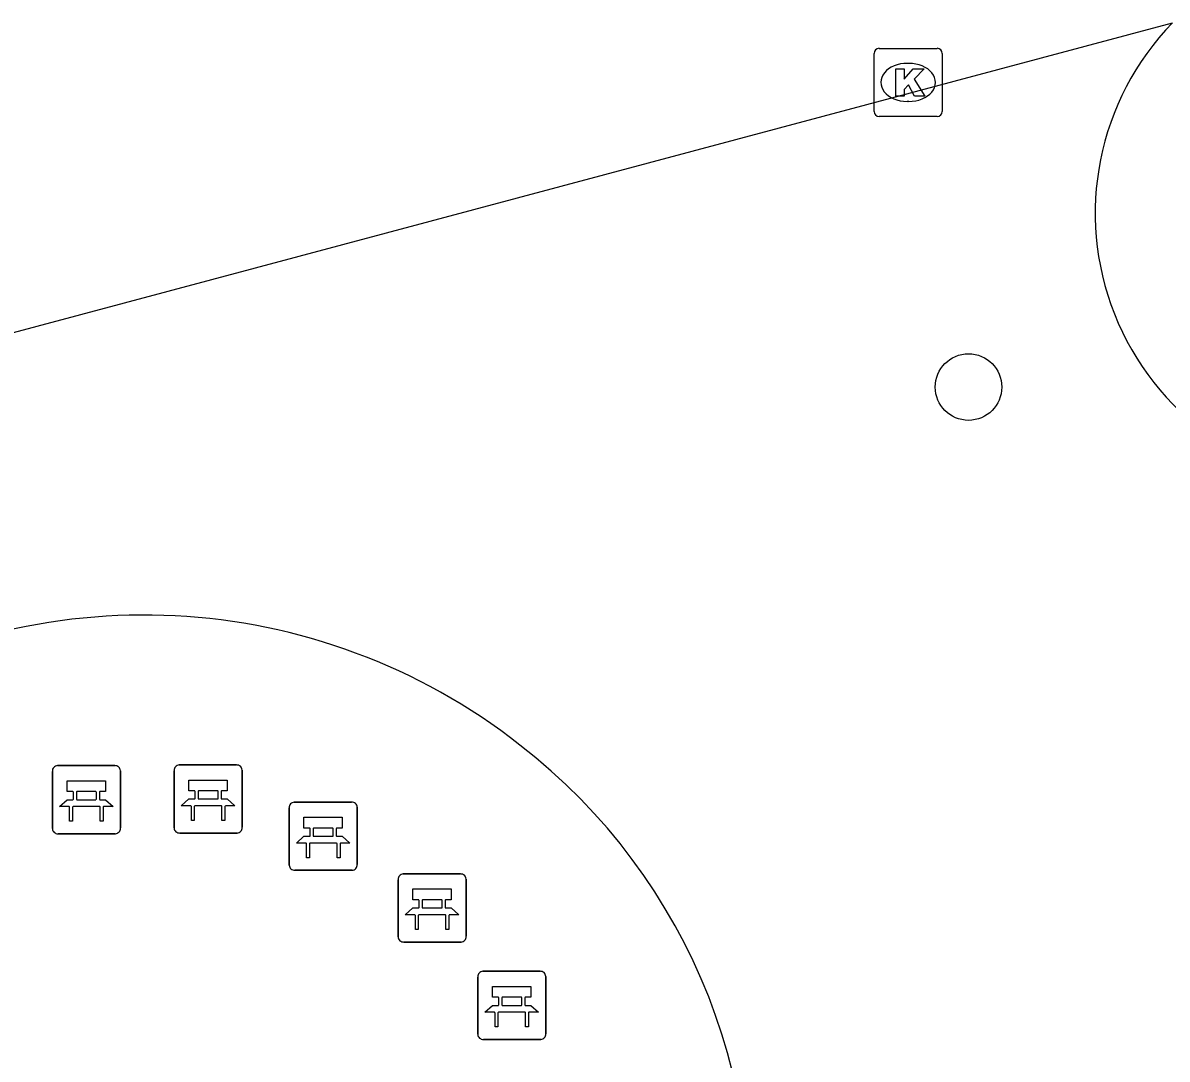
# Model space of a CAD drawing. Extents: x 158461 to 159795, y 387220 to 388672.
# Drawn here: x 159213.5 to 159230.3, y 387500.14 to 387515.36 of the extents above; entities that cross this region are included whole.
import ezdxf

# ---------------------------------------------------------------- set-up
doc = ezdxf.new("R2010")
doc.units = 0
for name, color, linetype in [('IMGEO_Bank', 7, 'Continuous'), ('IMGEO_Boom', 7, 'Continuous'), ('IMGEO_Kolk', 7, 'Continuous'), ('IMGEO_Voetpad_open', 7, 'Continuous')]:
    doc.layers.add(name, color=color, linetype=linetype)

msp = doc.modelspace()

# ---------------------------------------------------------------- linework, layer by layer
at = {"layer": 'IMGEO_Bank'}
for p, q in [((159213.928, 387503.521), (159213.928, 387504.362)), ((159213.928, 387504.362), (159213.928, 387503.521)), ((159214.003, 387504.446), (159214.844, 387504.446)), ((159214.844, 387504.446), (159214.003, 387504.446)), ((159214.928, 387504.371), (159214.928, 387503.53)), ((159214.928, 387503.53), (159214.928, 387504.371)), ((159215.716, 387503.531), (159215.716, 387504.372)), ((159215.716, 387504.372), (159215.716, 387503.531)), ((159215.791, 387504.456), (159216.632, 387504.456)), ((159216.632, 387504.456), (159215.791, 387504.456)), ((159216.716, 387504.381), (159216.716, 387503.54)), ((159216.716, 387503.54), (159216.716, 387504.381)), ((159214.237, 387503.952), (159214.237, 387504.058)), ((159214.281, 387504.058), (159214.281, 387503.952)), ((159214.569, 387504.064), (159214.287, 387504.064)), ((159214.575, 387503.952), (159214.575, 387504.058)), ((159214.619, 387504.058), (159214.619, 387503.952)), ((159216.025, 387503.962), (159216.025, 387504.068)), ((159216.069, 387504.068), (159216.069, 387503.962)), ((159216.357, 387504.074), (159216.075, 387504.074)), ((159216.363, 387503.962), (159216.363, 387504.068)), ((159216.407, 387504.068), (159216.407, 387503.962)), ((159214.625, 387503.844), (159214.232, 387503.844)), ((159214.287, 387503.946), (159214.569, 387503.946)), ((159216.413, 387503.854), (159216.02, 387503.854)), ((159216.075, 387503.956), (159216.357, 387503.956)), ((159217.482, 387503.909), (159218.323, 387503.909)), ((159218.323, 387503.909), (159217.482, 387503.909)), ((159218.407, 387503.834), (159218.407, 387502.993)), ((159218.407, 387502.993), (159218.407, 387503.834)), ((159217.407, 387502.984), (159217.407, 387503.825)), ((159217.407, 387503.825), (159217.407, 387502.984)), ((159217.716, 387503.415), (159217.716, 387503.521)), ((159217.76, 387503.521), (159217.76, 387503.415)), ((159218.048, 387503.527), (159217.766, 387503.527)), ((159218.054, 387503.415), (159218.054, 387503.521)), ((159218.098, 387503.521), (159218.098, 387503.415)), ((159214.853, 387503.446), (159214.012, 387503.446)), ((159214.012, 387503.446), (159214.853, 387503.446)), ((159216.641, 387503.456), (159215.8, 387503.456)), ((159215.8, 387503.456), (159216.641, 387503.456)), ((159217.766, 387503.409), (159218.048, 387503.409)), ((159218.104, 387503.307), (159217.711, 387503.307)), ((159218.332, 387502.909), (159217.491, 387502.909)), ((159217.491, 387502.909), (159218.332, 387502.909)), ((159219.081, 387502.855), (159219.922, 387502.855)), ((159219.922, 387502.855), (159219.081, 387502.855)), ((159219.006, 387501.93), (159219.006, 387502.771)), ((159219.006, 387502.771), (159219.006, 387501.93)), ((159220.006, 387502.78), (159220.006, 387501.939)), ((159220.006, 387501.939), (159220.006, 387502.78)), ((159219.315, 387502.361), (159219.315, 387502.467)), ((159219.359, 387502.467), (159219.359, 387502.361)), ((159219.647, 387502.473), (159219.365, 387502.473)), ((159219.365, 387502.355), (159219.647, 387502.355)), ((159219.653, 387502.361), (159219.653, 387502.467)), ((159219.697, 387502.467), (159219.697, 387502.361)), ((159219.703, 387502.253), (159219.31, 387502.253)), ((159219.931, 387501.855), (159219.09, 387501.855)), ((159219.09, 387501.855), (159219.931, 387501.855)), ((159220.176, 387500.5), (159220.176, 387501.341)), ((159220.176, 387501.341), (159220.176, 387500.5)), ((159220.251, 387501.425), (159221.092, 387501.425)), ((159221.092, 387501.425), (159220.251, 387501.425)), ((159221.176, 387501.35), (159221.176, 387500.509)), ((159221.176, 387500.509), (159221.176, 387501.35)), ((159220.485, 387500.931), (159220.485, 387501.037)), ((159220.529, 387501.037), (159220.529, 387500.931)), ((159220.817, 387501.043), (159220.535, 387501.043)), ((159220.823, 387500.931), (159220.823, 387501.037)), ((159220.867, 387501.037), (159220.867, 387500.931)), ((159220.873, 387500.823), (159220.48, 387500.823)), ((159220.535, 387500.925), (159220.817, 387500.925)), ((159221.101, 387500.425), (159220.26, 387500.425)), ((159220.26, 387500.425), (159221.101, 387500.425))]:
    msp.add_line(p, q, dxfattribs=at)
for points in [[(159214.231, 387504.064), (159214.145, 387504.064), (159214.145, 387504.225), (159214.708, 387504.225), (159214.708, 387504.064), (159214.625, 387504.064)], [(159216.019, 387504.074), (159215.933, 387504.074), (159215.933, 387504.235), (159216.496, 387504.235), (159216.496, 387504.074), (159216.413, 387504.074)], [(159214.175, 387503.844), (159214.033, 387503.844), (159214.145, 387503.946), (159214.231, 387503.946)], [(159214.225, 387503.837), (159214.225, 387503.63), (159214.182, 387503.63), (159214.182, 387503.837)], [(159214.625, 387503.946), (159214.708, 387503.946), (159214.82, 387503.844), (159214.681, 387503.844)], [(159214.675, 387503.837), (159214.675, 387503.63), (159214.631, 387503.63), (159214.631, 387503.837)], [(159215.963, 387503.854), (159215.821, 387503.854), (159215.933, 387503.956), (159216.019, 387503.956)], [(159216.013, 387503.847), (159216.013, 387503.64), (159215.97, 387503.64), (159215.97, 387503.847)], [(159216.413, 387503.956), (159216.496, 387503.956), (159216.608, 387503.854), (159216.469, 387503.854)], [(159216.463, 387503.847), (159216.463, 387503.64), (159216.419, 387503.64), (159216.419, 387503.847)], [(159217.71, 387503.527), (159217.624, 387503.527), (159217.624, 387503.688), (159218.187, 387503.688), (159218.187, 387503.527), (159218.104, 387503.527)], [(159217.654, 387503.307), (159217.512, 387503.307), (159217.624, 387503.409), (159217.71, 387503.409)], [(159218.104, 387503.409), (159218.187, 387503.409), (159218.299, 387503.307), (159218.16, 387503.307)], [(159217.704, 387503.3), (159217.704, 387503.093), (159217.661, 387503.093), (159217.661, 387503.3)], [(159218.154, 387503.3), (159218.154, 387503.093), (159218.11, 387503.093), (159218.11, 387503.3)], [(159219.309, 387502.473), (159219.223, 387502.473), (159219.223, 387502.634), (159219.786, 387502.634), (159219.786, 387502.473), (159219.703, 387502.473)], [(159219.253, 387502.253), (159219.111, 387502.253), (159219.223, 387502.355), (159219.309, 387502.355)], [(159219.703, 387502.355), (159219.786, 387502.355), (159219.898, 387502.253), (159219.759, 387502.253)], [(159219.303, 387502.246), (159219.303, 387502.039), (159219.26, 387502.039), (159219.26, 387502.246)], [(159219.753, 387502.246), (159219.753, 387502.039), (159219.709, 387502.039), (159219.709, 387502.246)], [(159220.479, 387501.043), (159220.393, 387501.043), (159220.393, 387501.204), (159220.956, 387501.204), (159220.956, 387501.043), (159220.873, 387501.043)], [(159220.423, 387500.823), (159220.281, 387500.823), (159220.393, 387500.925), (159220.479, 387500.925)], [(159220.473, 387500.816), (159220.473, 387500.609), (159220.43, 387500.609), (159220.43, 387500.816)], [(159220.873, 387500.925), (159220.956, 387500.925), (159221.068, 387500.823), (159220.929, 387500.823)], [(159220.923, 387500.816), (159220.923, 387500.609), (159220.879, 387500.609), (159220.879, 387500.816)]]:
    msp.add_lwpolyline(points, dxfattribs=at)
for centre, radius, start, end in [((159214.006, 387504.368), 0.0779, 92.4484, 184.2845), ((159214.006, 387504.368), 0.0779, 92.4484, 184.2845), ((159214.85, 387504.368), 0.0779, 2.4484, 94.2845), ((159214.85, 387504.368), 0.0779, 2.4484, 94.2845), ((159215.794, 387504.378), 0.0779, 92.4484, 184.2845), ((159215.794, 387504.378), 0.0779, 92.4484, 184.2845), ((159216.638, 387504.378), 0.0779, 2.4484, 94.2845), ((159216.638, 387504.378), 0.0779, 2.4484, 94.2845), ((159214.23, 387504.057), 0.00671, 2.8957, 87.1043), ((159214.287, 387504.057), 0.00671, 92.8957, 177.1043), ((159214.569, 387504.057), 0.00671, 2.8957, 87.1043), ((159214.626, 387504.057), 0.00671, 92.8957, 177.1043), ((159216.018, 387504.067), 0.00671, 2.8957, 87.1043), ((159216.075, 387504.067), 0.00671, 92.8957, 177.1043), ((159216.357, 387504.067), 0.00671, 2.8957, 87.1043), ((159216.414, 387504.067), 0.00671, 92.8957, 177.1043), ((159214.175, 387503.837), 0.00671, 2.8957, 87.1043), ((159214.232, 387503.837), 0.00671, 92.8957, 177.1043), ((159214.23, 387503.953), 0.00671, 272.8957, 357.1043), ((159214.287, 387503.953), 0.00671, 182.8957, 267.1043), ((159214.569, 387503.953), 0.00671, 272.8957, 357.1043), ((159214.626, 387503.953), 0.00671, 182.8957, 267.1043), ((159214.624, 387503.837), 0.00671, 2.8957, 87.1043), ((159214.681, 387503.837), 0.00671, 92.8957, 177.1043), ((159215.963, 387503.847), 0.00671, 2.8957, 87.1043), ((159216.02, 387503.847), 0.00671, 92.8957, 177.1043), ((159216.018, 387503.963), 0.00671, 272.8957, 357.1043), ((159216.075, 387503.963), 0.00671, 182.8957, 267.1043), ((159216.357, 387503.963), 0.00671, 272.8957, 357.1043), ((159216.414, 387503.963), 0.00671, 182.8957, 267.1043), ((159216.412, 387503.847), 0.00671, 2.8957, 87.1043), ((159216.469, 387503.847), 0.00671, 92.8957, 177.1043), ((159217.485, 387503.831), 0.0779, 92.4484, 184.2845), ((159217.485, 387503.831), 0.0779, 92.4484, 184.2845), ((159218.329, 387503.831), 0.0779, 2.4484, 94.2845), ((159218.329, 387503.831), 0.0779, 2.4484, 94.2845), ((159214.006, 387503.524), 0.0779, 182.4484, 274.2845), ((159214.006, 387503.524), 0.0779, 182.4484, 274.2845), ((159214.85, 387503.524), 0.0779, 272.4484, 4.2845), ((159214.85, 387503.524), 0.0779, 272.4484, 4.2845), ((159215.794, 387503.534), 0.0779, 182.4484, 274.2845), ((159215.794, 387503.534), 0.0779, 182.4484, 274.2845), ((159216.638, 387503.534), 0.0779, 272.4484, 4.2845), ((159216.638, 387503.534), 0.0779, 272.4484, 4.2845), ((159217.709, 387503.52), 0.00671, 2.8957, 87.1043), ((159217.766, 387503.52), 0.00671, 92.8957, 177.1043), ((159218.048, 387503.52), 0.00671, 2.8957, 87.1043), ((159218.105, 387503.52), 0.00671, 92.8957, 177.1043), ((159217.709, 387503.416), 0.00671, 272.8957, 357.1043), ((159217.766, 387503.416), 0.00671, 182.8957, 267.1043), ((159218.048, 387503.416), 0.00671, 272.8957, 357.1043), ((159218.105, 387503.416), 0.00671, 182.8957, 267.1043), ((159217.654, 387503.3), 0.00671, 2.8957, 87.1043), ((159217.711, 387503.3), 0.00671, 92.8957, 177.1043), ((159218.103, 387503.3), 0.00671, 2.8957, 87.1043), ((159218.16, 387503.3), 0.00671, 92.8957, 177.1043), ((159218.329, 387502.987), 0.0779, 272.4484, 4.2845), ((159218.329, 387502.987), 0.0779, 272.4484, 4.2845), ((159217.485, 387502.987), 0.0779, 182.4484, 274.2845), ((159217.485, 387502.987), 0.0779, 182.4484, 274.2845), ((159219.084, 387502.777), 0.0779, 92.4484, 184.2845), ((159219.084, 387502.777), 0.0779, 92.4484, 184.2845), ((159219.928, 387502.777), 0.0779, 2.4484, 94.2845), ((159219.928, 387502.777), 0.0779, 2.4484, 94.2845), ((159219.308, 387502.466), 0.00671, 2.8957, 87.1043), ((159219.308, 387502.362), 0.00671, 272.8957, 357.1043), ((159219.365, 387502.466), 0.00671, 92.8957, 177.1043), ((159219.365, 387502.362), 0.00671, 182.8957, 267.1043), ((159219.647, 387502.466), 0.00671, 2.8957, 87.1043), ((159219.647, 387502.362), 0.00671, 272.8957, 357.1043), ((159219.704, 387502.466), 0.00671, 92.8957, 177.1043), ((159219.704, 387502.362), 0.00671, 182.8957, 267.1043), ((159219.253, 387502.246), 0.00671, 2.8957, 87.1043), ((159219.31, 387502.246), 0.00671, 92.8957, 177.1043), ((159219.702, 387502.246), 0.00671, 2.8957, 87.1043), ((159219.759, 387502.246), 0.00671, 92.8957, 177.1043), ((159219.084, 387501.933), 0.0779, 182.4484, 274.2845), ((159219.084, 387501.933), 0.0779, 182.4484, 274.2845), ((159219.928, 387501.933), 0.0779, 272.4484, 4.2845), ((159219.928, 387501.933), 0.0779, 272.4484, 4.2845), ((159220.254, 387501.347), 0.0779, 92.4484, 184.2845), ((159220.254, 387501.347), 0.0779, 92.4484, 184.2845), ((159221.098, 387501.347), 0.0779, 2.4484, 94.2845), ((159221.098, 387501.347), 0.0779, 2.4484, 94.2845), ((159220.478, 387501.036), 0.00671, 2.8957, 87.1043), ((159220.535, 387501.036), 0.00671, 92.8957, 177.1043), ((159220.817, 387501.036), 0.00671, 2.8957, 87.1043), ((159220.874, 387501.036), 0.00671, 92.8957, 177.1043), ((159220.423, 387500.816), 0.00671, 2.8957, 87.1043), ((159220.48, 387500.816), 0.00671, 92.8957, 177.1043), ((159220.478, 387500.932), 0.00671, 272.8957, 357.1043), ((159220.535, 387500.932), 0.00671, 182.8957, 267.1043), ((159220.817, 387500.932), 0.00671, 272.8957, 357.1043), ((159220.874, 387500.932), 0.00671, 182.8957, 267.1043), ((159220.872, 387500.816), 0.00671, 2.8957, 87.1043), ((159220.929, 387500.816), 0.00671, 92.8957, 177.1043), ((159220.254, 387500.503), 0.0779, 182.4484, 274.2845), ((159220.254, 387500.503), 0.0779, 182.4484, 274.2845), ((159221.098, 387500.503), 0.0779, 272.4484, 4.2845), ((159221.098, 387500.503), 0.0779, 272.4484, 4.2845)]:
    msp.add_arc(centre, radius, start, end, dxfattribs=at)
at = {"layer": 'IMGEO_Boom'}
msp.add_circle((159227.385, 387510.007), 0.489, dxfattribs=at)
at = {"layer": 'IMGEO_Kolk'}
for p, q in [((159226.072, 387514.982), (159226.924, 387514.982)), ((159225.997, 387514.056), (159225.997, 387514.908)), ((159226.485, 387514.762), (159226.51, 387514.762)), ((159226.998, 387514.908), (159226.998, 387514.056)), ((159226.508, 387514.202), (159226.483, 387514.202)), ((159226.924, 387513.982), (159226.072, 387513.982))]:
    msp.add_line(p, q, dxfattribs=at)
for points in [[(159226.072, 387514.982), (159226.924, 387514.982)], [(159225.997, 387514.056), (159225.997, 387514.908)], [(159226.998, 387514.908), (159226.998, 387514.056)], [(159226.318, 387514.682), (159226.441, 387514.682), (159226.441, 387514.531), (159226.571, 387514.682), (159226.735, 387514.682), (159226.589, 387514.531), (159226.742, 387514.282), (159226.59, 387514.282), (159226.505, 387514.446), (159226.441, 387514.379), (159226.441, 387514.282), (159226.318, 387514.282), (159226.318, 387514.682)], [(159226.924, 387513.982), (159226.072, 387513.982)]]:
    msp.add_lwpolyline(points, dxfattribs=at)
for centre, start, end in [((159226.074, 387514.906), 91.552, 178.448), ((159226.074, 387514.906), 91.552, 178.448), ((159226.922, 387514.906), 1.552, 88.448), ((159226.922, 387514.906), 1.552, 88.448), ((159226.074, 387514.058), 181.552, 268.448), ((159226.074, 387514.058), 181.552, 268.448), ((159226.922, 387514.058), 271.552, 358.448), ((159226.922, 387514.058), 271.552, 358.448)]:
    msp.add_arc(centre, 0.0765, start, end, dxfattribs=at)
for centre, major_axis, ratio, start_param, end_param in [((159226.484, 387514.482), (-0.387, 0.002), 0.722429, 4.712389, 7.853982), ((159226.509, 387514.482), (-0.39, 0.002), 0.717154, 1.570796, 4.712389)]:
    msp.add_ellipse(centre, major_axis=major_axis, ratio=ratio, start_param=start_param, end_param=end_param, dxfattribs=at)
at = {"layer": 'IMGEO_Voetpad_open'}
msp.add_lwpolyline([(159207.284, 387509.186), (159230.379, 387515.356)], dxfattribs=at)
for centre, radius, start, end in [((159233.262, 387512.559), 4.016, 135.8649, 267.3224), ((159215.273, 387497.715), 8.943, 51.8583, 122.2359), ((159215.446, 387497.852), 8.729, 350.7574, 52.1941)]:
    msp.add_arc(centre, radius, start, end, dxfattribs=at)

doc.saveas('drawing.dxf')
